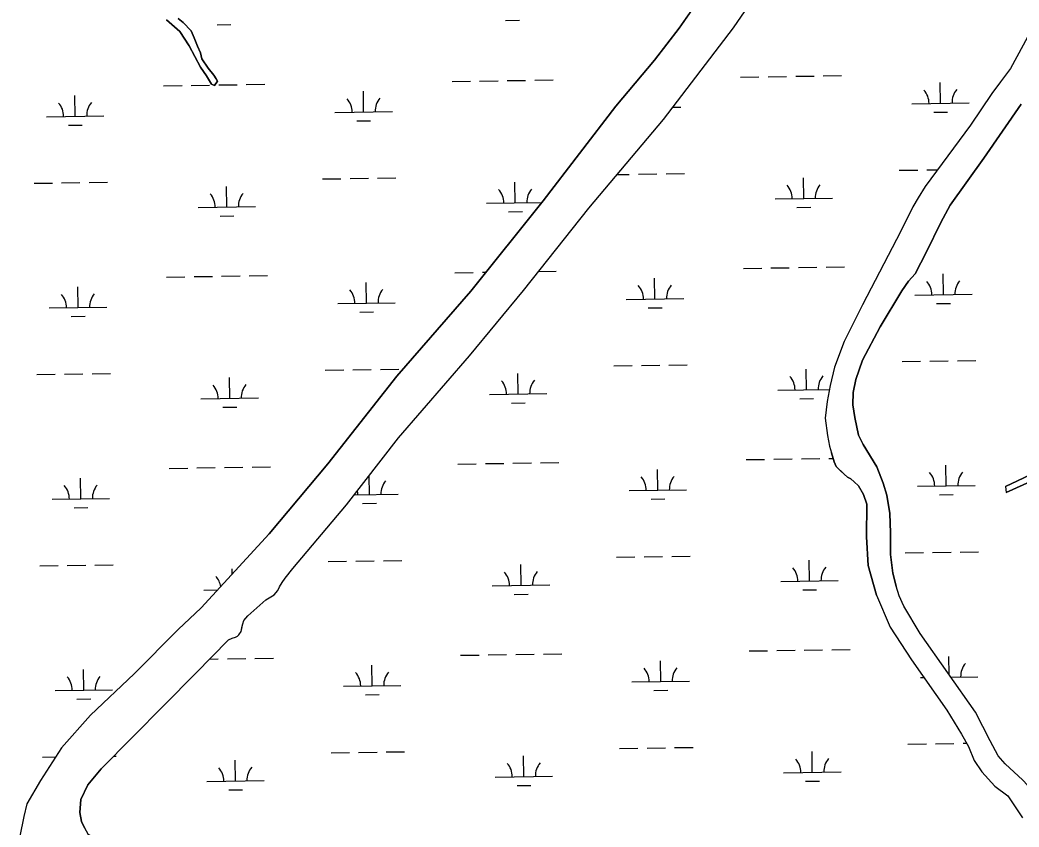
# Model space of a CAD drawing. Extents: x 3807117 to 3845308, y 337856 to 363736.
# Drawn here: x 3830180 to 3831918, y 356049 to 357453 of the extents above; entities that cross this region are included whole.
import ezdxf

# ---------------------------------------------------------------- set-up
doc = ezdxf.new("R2010")
doc.units = 0
doc.layers.add('V-TOPO-SHOR', color=7, linetype='Continuous')
doc.layers.add('V-WETL-SWMP', color=7, linetype='Continuous')

msp = doc.modelspace()

# ---------------------------------------------------------------- linework, layer by layer
at = {"layer": 'V-TOPO-SHOR'}
for points in [[(3830455.1, 356393.2), (3830494.9, 356430.4), (3830613.2, 356559.4), (3830715.5, 356680.8), (3830835.3, 356833.3), (3830964.5, 356981.3), (3831089.9, 357138.6), (3831216.7, 357303.2), (3831284.1, 357383.2), (3831326.5, 357438.8), (3831371.9, 357503.3), (3831430.3, 357587.8), (3831541.1, 357747.4), (3831622.8, 357881.3), (3831702.1, 358007.4), (3831718.3, 358028.5), (3831752.7, 358069.9), (3831795.7, 358123.4), (3831829.2, 358160), (3831871.5, 358198.9), (3831912.3, 358233.7), (3831949.2, 358261.5)], [(3831894.5, 356641.6), (3832032.1, 356706.5), (3832230.8, 356803.4), (3832404, 356884.7), (3832552.4, 356957.1), (3832740.3, 357048.1), (3832969, 357152.4), (3833183.7, 357255.4), (3833381.5, 357346.6), (3833573, 357439.2), (3833794.9, 357545.4), (3833916.2, 357600.6), (3833934.6, 357615), (3833943.6, 357628.2), (3833947.1, 357633.5), (3833951.7, 357637.7)], [(3833989.9, 357603.3), (3833978.5, 357602), (3833959, 357589.6), (3833925.3, 357566.5), (3833913.4, 357562.1), (3833899.5, 357558.7), (3833862.4, 357547.5), (3833774.6, 357502.4), (3833697.5, 357468.5), (3833567, 357408.4), (3833392.4, 357325.5), (3833256.6, 357265.9), (3833087.7, 357183.6), (3832930.9, 357113.6), (3832742.4, 357026.3), (3832563.6, 356942.3), (3832409.5, 356867.7), (3832260, 356801.5), (3832067.9, 356708.9), (3831895.7, 356631.3)], [(3830485, 356316.2), (3830542.6, 356374.9), (3830548.8, 356378.1), (3830555, 356379.8), (3830558.6, 356381.5), (3830560.7, 356383.6), (3830564.7, 356389.5), (3830566.1, 356396.3), (3830567.5, 356402.6), (3830569.5, 356408.4), (3830576.6, 356416.9), (3830607.8, 356444.7), (3830622.2, 356453.4), (3830628.8, 356460.8), (3830631.3, 356467.1), (3830635.8, 356474.6), (3830641.4, 356482.5), (3830654.6, 356499), (3830748.1, 356609.6), (3830838.3, 356726.5), (3830961.9, 356868.6), (3831055.9, 356982.4), (3831169.5, 357125.8), (3831299.6, 357280.1), (3831421.2, 357439.4), (3831516.2, 357578.2)], [(3830455.4, 357455.4), (3830463.9, 357448.3), (3830477.7, 357434.1), (3830483.2, 357421.7), (3830488.7, 357407.2), (3830494.2, 357395.9), (3830496.5, 357385.6), (3830507.3, 357369.1), (3830516.9, 357356.9), (3830521.2, 357350.7), (3830523.4, 357346.6), (3830518.4, 357339.2), (3830513.1, 357341.2), (3830504.5, 357355.5), (3830493.7, 357370.9), (3830474.1, 357408), (3830458, 357432.6), (3830434.6, 357452.9)], [(3831944, 357443.4), (3831903.4, 357368.4), (3831885.6, 357345.5), (3831871, 357324.9), (3831833.6, 357269.7), (3831754.6, 357163.1), (3831742.6, 357143.5), (3831733.5, 357128.2), (3831712.5, 357085.9), (3831645.5, 356957.6), (3831613.6, 356893.8), (3831596.9, 356849), (3831589.2, 356817), (3831584.1, 356789.3), (3831580.6, 356760.5), (3831584.9, 356730.3), (3831588.5, 356711.6), (3831591.9, 356700.2)], [(3831921.8, 357306.4), (3831856.9, 357212.4), (3831798.4, 357131), (3831781.9, 357101), (3831757.1, 357049.5), (3831737.1, 357011.6), (3831725.5, 356998.8), (3831714.4, 356981.9), (3831676.3, 356919.2), (3831645.9, 356861.3), (3831634.2, 356827.7), (3831629.5, 356804.8), (3831628.9, 356783.4), (3831632.6, 356761.7), (3831639, 356731.1), (3831647.1, 356714.7), (3831670.4, 356675.7), (3831681.9, 356647.3), (3831688.1, 356626.7), (3831693, 356594.5), (3831694.3, 356561.3), (3831694.6, 356523.3), (3831698.5, 356490.7), (3831704.2, 356468.4)], [(3831670.2, 356452.6), (3831655.6, 356504.1), (3831652.4, 356553.9), (3831653.1, 356611), (3831647.6, 356627.5), (3831638.9, 356642.9), (3831631.5, 356650), (3831625.2, 356655), (3831619.9, 356658), (3831613.6, 356663), (3831607.2, 356669.1), (3831599.8, 356676.2), (3831596.5, 356684.5), (3831591.9, 356700.2)], [(3832042.5, 355905.6), (3832027.8, 355932.3), (3832003.1, 355990), (3831974.6, 356055.9), (3831959.9, 356083.2), (3831933, 356122.1), (3831924.5, 356131.2), (3831893.7, 356159.1), (3831882, 356173.4), (3831867.9, 356199.1), (3831842.3, 356249), (3831746.1, 356386.2), (3831717.5, 356433.4), (3831709.3, 356451.4), (3831704.2, 356468.4)], [(3831670.2, 356452.6), (3831693.9, 356397), (3831731, 356340.1), (3831792.3, 356252.5), (3831817.7, 356211), (3831830.1, 356189.4), (3831840, 356165.2), (3831853.5, 356145.2), (3831875.9, 356120.8), (3831898.6, 356103.6), (3831923.9, 356065.7)], [(3830455.1, 356393.2), (3830378.5, 356315.8), (3830302.4, 356243.7), (3830252.1, 356187.2), (3830215.8, 356130.6), (3830191.7, 356089.9), (3830186.4, 356067.8), (3830179.9, 356033.3)], [(3830485, 356316.2), (3830321, 356150.4), (3830297.7, 356122.9), (3830285.8, 356097.2), (3830284.3, 356074.8), (3830286.7, 356059.3), (3830292.2, 356048), (3830298.1, 356037.8), (3830311.8, 356027.7), (3830326, 356022.8), (3830360.9, 356017.9)]]:
    msp.add_lwpolyline(points, dxfattribs=at)
at = {"layer": 'V-WETL-SWMP'}
for p, q in [((3831371.9, 357503.3), (3831326.5, 357438.8)), ((3830434.6, 357452.9), (3830458, 357432.6)), ((3830463.9, 357448.3), (3830455.4, 357455.4)), ((3830477.7, 357434.1), (3830463.9, 357448.3)), ((3831024.9, 357452.1), (3831048.9, 357452.4)), ((3830458, 357432.6), (3830474.1, 357408)), ((3830483.2, 357421.7), (3830477.7, 357434.1)), ((3830523, 357444.5), (3830547, 357444.9)), ((3831326.5, 357438.8), (3831284.1, 357383.2)), ((3830488.7, 357407.2), (3830483.2, 357421.7)), ((3830474.1, 357408), (3830493.7, 357370.9)), ((3830494.2, 357395.9), (3830488.7, 357407.2)), ((3830496.5, 357385.6), (3830494.2, 357395.9)), ((3830507.3, 357369.1), (3830496.5, 357385.6)), ((3831284.1, 357383.2), (3831216.7, 357303.2)), ((3830493.7, 357370.9), (3830504.5, 357355.5)), ((3830516.9, 357356.9), (3830507.3, 357369.1)), ((3830504.5, 357355.5), (3830513.1, 357341.2)), ((3830521.2, 357350.7), (3830516.9, 357356.9)), ((3830518.4, 357339.2), (3830523.4, 357346.6)), ((3830523.4, 357346.6), (3830521.2, 357350.7)), ((3830931.6, 357346), (3830963.6, 357346.5)), ((3830979.6, 357346.7), (3831011.6, 357347.2)), ((3831027.6, 357347.4), (3831059.6, 357347.9)), ((3831075.6, 357348.2), (3831107.6, 357348.6)), ((3831433.5, 357353.5), (3831465.5, 357354)), ((3831481.5, 357354.2), (3831513.5, 357354.7)), ((3831529.5, 357355), (3831561.4, 357355.4)), ((3831577.4, 357355.7), (3831609.4, 357356.2)), ((3831781.5, 357308), (3831781, 357344)), ((3830429.8, 357338.5), (3830461.8, 357339)), ((3830477.8, 357339.2), (3830509.8, 357339.7)), ((3830513.1, 357341.2), (3830518.4, 357339.2)), ((3830525.7, 357339.9), (3830557.7, 357340.4)), ((3830573.7, 357340.6), (3830605.7, 357341.1)), ((3830777.8, 357293), (3830777.3, 357329)), ((3830275.9, 357285.4), (3830275.4, 357321.4)), ((3830727.8, 357292.2), (3830827.8, 357293.7)), ((3831216.7, 357303.2), (3831089.9, 357138.6)), ((3831315.6, 357301), (3831329.6, 357301.2)), ((3831731.5, 357307.2), (3831831.5, 357308.7)), ((3831769.7, 357292.4), (3831793.7, 357292.7)), ((3830226, 357284.7), (3830325.9, 357286.2)), ((3830766, 357277.3), (3830790, 357277.7)), ((3830264.2, 357269.8), (3830288.2, 357270.2)), ((3831709.8, 357191.5), (3831741.8, 357192)), ((3831757.8, 357192.2), (3831776.4, 357192.5)), ((3830252.3, 357169.6), (3830284.3, 357170.1)), ((3830300.3, 357170.4), (3830332.3, 357170.8)), ((3830706.1, 357176.4), (3830738.1, 357176.9)), ((3830754.1, 357177.2), (3830786.1, 357177.6)), ((3830802.1, 357177.9), (3830834.1, 357178.4)), ((3831041.6, 357135), (3831041.1, 357171)), ((3831218.6, 357184.1), (3831240, 357184.4)), ((3831256, 357184.7), (3831288, 357185.2)), ((3831304, 357185.4), (3831336, 357185.9)), ((3831543.5, 357142.5), (3831542.9, 357178.5)), ((3830204.3, 357168.9), (3830236.3, 357169.4)), ((3830539.8, 357127.5), (3830539.2, 357163.5)), ((3831089.9, 357138.6), (3830964.5, 356981.3)), ((3830991.6, 357134.3), (3831087.6, 357135.7)), ((3831493.5, 357141.8), (3831593.5, 357143.3)), ((3830489.8, 357126.8), (3830589.8, 357128.3)), ((3831029.9, 357119.4), (3831053.9, 357119.8)), ((3831531.7, 357126.9), (3831555.7, 357127.3)), ((3830528, 357111.9), (3830552, 357112.3)), ((3830936.6, 357013.4), (3830968.6, 357013.9)), ((3830984.6, 357014.1), (3830990.7, 357014.2)), ((3831082.1, 357015.6), (3831112.6, 357016)), ((3831438.4, 357020.9), (3831470.4, 357021.4)), ((3831486.4, 357021.6), (3831518.4, 357022.1)), ((3831534.4, 357022.3), (3831566.4, 357022.8)), ((3831582.4, 357023), (3831614.4, 357023.5)), ((3830434.7, 357005.9), (3830466.7, 357006.3)), ((3830482.7, 357006.6), (3830514.7, 357007.1)), ((3830530.7, 357007.3), (3830562.7, 357007.8)), ((3830578.7, 357008), (3830610.7, 357008.5)), ((3830782.8, 356960.3), (3830782.2, 356996.3)), ((3831284.6, 356967.8), (3831284.1, 357003.8)), ((3831786.5, 356975.4), (3831785.9, 357011.4)), ((3830280.9, 356952.8), (3830280.4, 356988.8)), ((3830964.5, 356981.3), (3830835.3, 356833.3)), ((3831234.6, 356967.1), (3831334.6, 356968.6)), ((3831736.5, 356974.6), (3831836.5, 356976.1)), ((3830230.9, 356952.1), (3830330.9, 356953.5)), ((3830732.8, 356959.6), (3830832.8, 356961.1)), ((3830771, 356944.7), (3830795, 356945.1)), ((3831272.9, 356952.2), (3831296.9, 356952.6)), ((3831774.7, 356959.7), (3831798.7, 356960.1)), ((3830269.2, 356937.2), (3830293.2, 356937.6)), ((3831714.8, 356858.8), (3831746.8, 356859.3)), ((3831762.8, 356859.6), (3831794.8, 356860)), ((3831810.8, 356860.3), (3831842.8, 356860.8)), ((3830711.1, 356843.8), (3830743.1, 356844.3)), ((3830759.1, 356844.5), (3830791.1, 356845)), ((3830807.1, 356845.2), (3830839.1, 356845.7)), ((3831213, 356851.3), (3831245, 356851.8)), ((3831261, 356852), (3831293, 356852.5)), ((3831309, 356852.8), (3831340.9, 356853.2)), ((3831548.5, 356809.9), (3831547.9, 356845.9)), ((3830209.3, 356836.3), (3830241.3, 356836.8)), ((3830257.3, 356837), (3830289.2, 356837.5)), ((3830305.2, 356837.7), (3830337.2, 356838.2)), ((3830544.8, 356794.9), (3830544.2, 356830.9)), ((3830835.3, 356833.3), (3830715.5, 356680.8)), ((3831046.6, 356802.4), (3831046.1, 356838.4)), ((3831498.5, 356809.2), (3831588, 356810.5)), ((3830494.8, 356794.1), (3830594.8, 356795.6)), ((3830996.6, 356801.6), (3831096.6, 356803.1)), ((3831536.7, 356794.3), (3831560.7, 356794.7)), ((3830533, 356779.3), (3830557, 356779.6)), ((3831034.8, 356786.8), (3831058.8, 356787.1)), ((3831085.6, 356682.9), (3831117.6, 356683.4)), ((3831443.4, 356688.3), (3831475.4, 356688.7)), ((3831491.4, 356689), (3831523.4, 356689.5)), ((3831539.4, 356689.7), (3831571.4, 356690.2)), ((3831587.4, 356690.4), (3831594.7, 356690.5)), ((3830439.7, 356673.2), (3830471.7, 356673.7)), ((3830487.7, 356673.9), (3830519.7, 356674.4)), ((3830535.7, 356674.7), (3830567.7, 356675.1)), ((3830583.7, 356675.4), (3830615.7, 356675.9)), ((3830715.5, 356680.8), (3830613.2, 356559.4)), ((3830941.6, 356680.7), (3830973.6, 356681.2)), ((3830989.6, 356681.5), (3831021.6, 356681.9)), ((3831037.6, 356682.2), (3831069.6, 356682.7)), ((3831289.6, 356635.2), (3831289.1, 356671.2)), ((3831791.5, 356642.7), (3831790.9, 356678.7)), ((3830285.9, 356620.2), (3830285.4, 356656.2)), ((3830787.8, 356627.7), (3830787.3, 356660.4)), ((3831239.6, 356634.5), (3831339.6, 356635.9)), ((3831741.5, 356642), (3831841.5, 356643.5)), ((3830235.9, 356619.4), (3830335.9, 356620.9)), ((3830761.7, 356627.3), (3830837.8, 356628.4)), ((3831277.8, 356619.6), (3831301.8, 356620)), ((3831779.7, 356627.1), (3831803.7, 356627.5)), ((3830274.1, 356604.6), (3830298.1, 356604.9)), ((3830776, 356612.1), (3830800, 356612.4)), ((3830613.2, 356559.4), (3830494.9, 356430.4)), ((3831767.8, 356526.9), (3831799.8, 356527.4)), ((3831815.8, 356527.6), (3831847.8, 356528.1)), ((3830716.1, 356511.2), (3830748.1, 356511.6)), ((3830764.1, 356511.9), (3830796.1, 356512.4)), ((3830812.1, 356512.6), (3830844.1, 356513.1)), ((3831217.9, 356518.7), (3831249.9, 356519.2)), ((3831265.9, 356519.4), (3831297.9, 356519.9)), ((3831313.9, 356520.1), (3831345.9, 356520.6)), ((3831553.4, 356477.3), (3831552.9, 356513.3)), ((3831719.8, 356526.2), (3831751.8, 356526.7)), ((3830214.2, 356503.6), (3830246.2, 356504.1)), ((3830262.2, 356504.4), (3830294.2, 356504.8)), ((3830310.2, 356505.1), (3830342.2, 356505.6)), ((3830549.3, 356489.7), (3830549.2, 356498.2)), ((3831051.6, 356469.8), (3831051.1, 356505.8)), ((3831503.5, 356476.5), (3831603.4, 356478)), ((3830499.7, 356461.5), (3830523.8, 356461.8)), ((3831001.6, 356469), (3831101.6, 356470.5)), ((3831541.7, 356461.7), (3831565.7, 356462)), ((3831039.8, 356454.1), (3831063.8, 356454.5)), ((3830494.9, 356430.4), (3830455.1, 356393.2)), ((3830455.1, 356393.2), (3830378.5, 356315.8)), ((3831448.4, 356355.6), (3831480.4, 356356.1)), ((3831496.4, 356356.3), (3831528.4, 356356.8)), ((3831544.4, 356357.1), (3831576.4, 356357.5)), ((3831592.4, 356357.8), (3831624.4, 356358.3)), ((3830509.9, 356341.6), (3830524.7, 356341.8)), ((3830540.7, 356342), (3830572.7, 356342.5)), ((3830588.7, 356342.7), (3830620.7, 356343.2)), ((3830946.6, 356348.1), (3830978.6, 356348.6)), ((3830994.6, 356348.8), (3831026.6, 356349.3)), ((3831042.6, 356349.5), (3831074.5, 356350)), ((3831090.5, 356350.3), (3831122.5, 356350.7)), ((3831294.6, 356302.6), (3831294.1, 356338.6)), ((3831796.4, 356314.5), (3831795.9, 356346.1)), ((3830290.9, 356287.5), (3830290.4, 356323.5)), ((3830792.7, 356295), (3830792.2, 356331)), ((3830378.5, 356315.8), (3830302.4, 356243.7)), ((3831244.6, 356301.8), (3831344.6, 356303.3)), ((3831746.5, 356309.3), (3831752.5, 356309.4)), ((3831799.4, 356310.1), (3831846.4, 356310.8)), ((3830240.9, 356286.8), (3830340.9, 356288.3)), ((3830742.8, 356294.3), (3830842.7, 356295.8)), ((3831282.8, 356287), (3831306.8, 356287.3)), ((3830279.1, 356271.9), (3830303.1, 356272.3)), ((3830781, 356279.4), (3830805, 356279.8)), ((3830302.4, 356243.7), (3830252.1, 356187.2)), ((3830252.1, 356187.2), (3830215.8, 356130.6)), ((3830769.1, 356179.2), (3830801.1, 356179.7)), ((3830817.1, 356180), (3830849.1, 356180.4)), ((3831222.9, 356186), (3831254.9, 356186.5)), ((3831270.9, 356186.8), (3831302.9, 356187.2)), ((3831318.9, 356187.5), (3831350.9, 356188)), ((3831558.4, 356144.6), (3831557.9, 356180.6)), ((3831724.8, 356193.6), (3831756.8, 356194)), ((3831772.8, 356194.3), (3831804.8, 356194.8)), ((3831820.8, 356195), (3831826.8, 356195.1)), ((3830219.2, 356171), (3830241.9, 356171.3)), ((3830343.2, 356172.9), (3830347.2, 356172.9)), ((3830554.7, 356129.6), (3830554.2, 356165.6)), ((3830721.1, 356178.5), (3830753.1, 356179)), ((3831056.6, 356137.1), (3831056, 356173.1)), ((3831508.4, 356143.9), (3831608.4, 356145.4)), ((3830215.8, 356130.6), (3830191.7, 356089.9)), ((3830504.7, 356128.8), (3830604.7, 356130.3)), ((3831006.6, 356136.4), (3831106.6, 356137.9)), ((3831546.7, 356129), (3831570.7, 356129.4)), ((3830543, 356114), (3830567, 356114.3)), ((3831044.8, 356121.5), (3831068.8, 356121.9)), ((3830191.7, 356089.9), (3830186.4, 356067.8)), ((3830186.4, 356067.8), (3830179.9, 356033.3))]:
    msp.add_line(p, q, dxfattribs=at)
for points in [[(3830292.2, 356048), (3830286.7, 356059.3), (3830284.3, 356074.8), (3830285.8, 356097.2), (3830297.7, 356122.9), (3830321, 356150.4), (3830485, 356316.2), (3830542.6, 356374.9), (3830548.8, 356378.1), (3830555, 356379.8), (3830558.6, 356381.5), (3830560.7, 356383.6), (3830564.7, 356389.5), (3830567.5, 356402.6), (3830569.5, 356408.4), (3830576.6, 356416.9), (3830607.8, 356444.7), (3830622.2, 356453.4), (3830628.8, 356460.8), (3830631.3, 356467.1), (3830635.8, 356474.6), (3830641.4, 356482.5), (3830654.6, 356499), (3830748.1, 356609.6), (3830838.3, 356726.5), (3830961.9, 356868.6), (3831055.9, 356982.4), (3831169.5, 357125.8), (3831299.6, 357280.1), (3831421.2, 357439.4), (3831516.2, 357578.2)], [(3831944, 357443.4), (3831903.4, 357368.4), (3831885.6, 357345.5), (3831871, 357324.9), (3831833.6, 357269.7), (3831754.6, 357163.1), (3831742.6, 357143.5), (3831733.5, 357128.2), (3831712.5, 357085.9), (3831645.5, 356957.6), (3831613.6, 356893.8), (3831596.9, 356849), (3831589.2, 356817), (3831584.1, 356789.3), (3831580.6, 356760.5), (3831584.9, 356730.3), (3831588.5, 356711.6), (3831591.9, 356700.2), (3831596.5, 356684.5), (3831599.8, 356676.2), (3831613.6, 356663), (3831619.9, 356658), (3831625.2, 356655), (3831631.5, 356650), (3831638.9, 356642.9), (3831647.6, 356627.5), (3831653.2, 356611), (3831652.4, 356553.9), (3831655.6, 356504.1), (3831670.2, 356452.6), (3831693.9, 356397), (3831731, 356340.1), (3831792.3, 356252.5)], [(3831924.5, 356131.2), (3831893.7, 356159.1), (3831882, 356173.4), (3831867.9, 356199.1), (3831842.3, 356249), (3831746.1, 356386.2), (3831717.5, 356433.4), (3831709.3, 356451.4), (3831704.2, 356468.4), (3831698.5, 356490.7), (3831694.6, 356523.3), (3831694.3, 356561.3), (3831693, 356594.5), (3831688.1, 356626.7), (3831681.9, 356647.3), (3831670.4, 356675.7), (3831647.1, 356714.7), (3831639, 356731.1), (3831632.6, 356761.7), (3831628.9, 356783.4), (3831629.5, 356804.8), (3831634.2, 356827.7), (3831645.9, 356861.3), (3831676.3, 356919.2), (3831714.4, 356981.9), (3831725.5, 356998.8), (3831737.1, 357011.6), (3831757.1, 357049.5), (3831781.9, 357101), (3831798.4, 357131), (3831856.9, 357212.4), (3831921.8, 357306.4)], [(3832032.1, 356706.5), (3831894.5, 356641.6), (3831895.7, 356631.3), (3832067.9, 356708.9)], [(3831792.3, 356252.5), (3831817.7, 356211), (3831830.1, 356189.4), (3831840, 356165.2), (3831853.5, 356145.2), (3831875.9, 356120.8), (3831898.6, 356103.6), (3831923.9, 356065.7)]]:
    msp.add_lwpolyline(points, dxfattribs=at)
for centre, start, end in [((3831726.3, 357307.6), 0.0865, 41.6302), ((3831836.7, 357309.3), 140.0865, 181.6302), ((3830331.2, 357286.7), 140.0865, 181.6302), ((3830722.6, 357292.6), 0.0865, 41.6302), ((3830833, 357294.3), 140.0865, 181.6302), ((3830220.7, 357285.1), 0.0865, 41.6302), ((3830986.4, 357134.7), 0.0865, 41.6302), ((3831096.9, 357136.3), 140.0865, 181.6302), ((3831488.2, 357142.2), 0.0865, 41.6302), ((3831598.7, 357143.9), 140.0865, 181.6302), ((3830484.5, 357127.2), 0.0865, 41.6302), ((3830595, 357128.8), 140.0865, 181.6302), ((3831731.2, 356975), 0.0865, 41.6302), ((3831841.7, 356976.7), 140.0865, 181.6302), ((3830727.5, 356960), 0.0865, 41.6302), ((3830838, 356961.6), 140.0865, 181.6302), ((3831229.4, 356967.5), 0.0865, 41.6302), ((3831339.9, 356969.1), 140.0865, 181.6302), ((3830225.7, 356952.4), 0.0865, 41.6302), ((3830336.2, 356954.1), 140.0865, 181.6302), ((3830991.4, 356802), 0.0865, 41.6302), ((3831101.8, 356803.7), 140.0865, 181.6302), ((3831493.2, 356809.6), 0.0865, 41.6302), ((3831603.7, 356811.2), 140.0865, 181.6302), ((3830489.5, 356794.5), 0.0865, 41.6302), ((3830600, 356796.2), 140.0865, 181.6302), ((3831846.7, 356644), 140.0865, 181.6302), ((3830843, 356629), 140.0865, 181.6302), ((3831234.4, 356634.8), 0.0865, 41.6302), ((3831344.8, 356636.5), 140.0865, 181.6302), ((3831736.2, 356642.4), 0.0865, 41.6302), ((3830230.7, 356619.8), 0.0865, 41.6302), ((3830341.1, 356621.5), 140.0865, 181.6302), ((3830732.5, 356627.3), 0.0865, 11.2791), ((3830996.4, 356469.4), 0.0865, 41.6302), ((3831106.8, 356471.1), 140.0865, 181.6302), ((3831498.2, 356476.9), 0.0865, 41.6302), ((3831608.7, 356478.6), 140.0865, 181.6302), ((3830494.5, 356461.9), 9.6801, 41.6302), ((3830848, 356296.3), 140.0865, 181.6302), ((3831239.4, 356302.2), 0.0865, 41.6302), ((3831349.8, 356303.9), 140.0865, 181.6302), ((3831851.7, 356311.4), 140.0865, 181.6302), ((3830235.7, 356287.2), 0.0865, 41.6302), ((3830346.1, 356288.8), 140.0865, 181.6302), ((3830737.5, 356294.7), 0.0865, 41.6302), ((3831503.2, 356144.3), 0.0865, 41.6302), ((3831613.7, 356145.9), 140.0865, 181.6302), ((3830499.5, 356129.2), 0.0865, 41.6302), ((3830610, 356130.9), 140.0865, 181.6302), ((3831001.3, 356136.8), 0.0865, 41.6302), ((3831111.8, 356138.4), 140.0865, 181.6302)]:
    msp.add_arc(centre, 35.2, start, end, dxfattribs=at)

doc.saveas('drawing.dxf')
